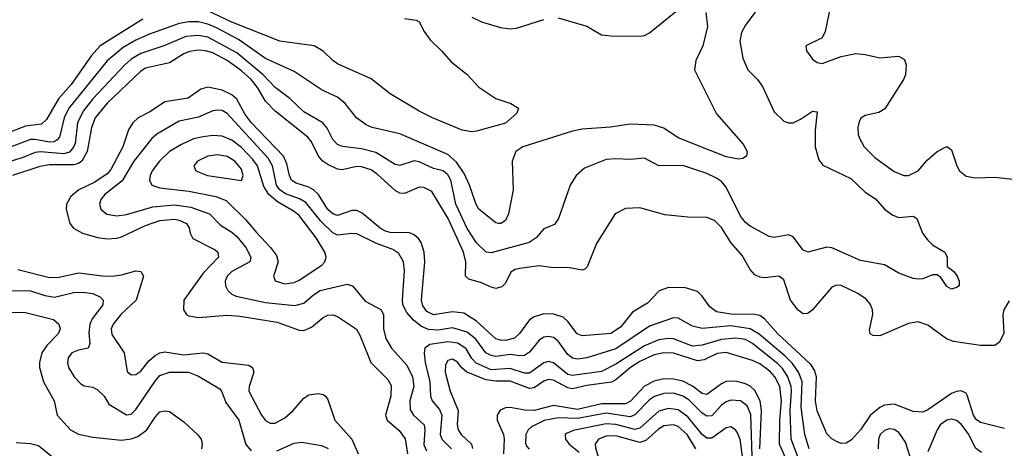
# Model space of a CAD drawing. Header units: inches. Extents: x 501365 to 657855, y 482276 to 547543.
# Tile 369 of 656: x 566745 to 570849, y 511792 to 513580. Entities that reach past the tile are written whole.
import ezdxf

# ---------------------------------------------------------------- set-up
doc = ezdxf.new("R2010")
doc.units = ezdxf.units.IN
doc.header["$MEASUREMENT"] = 0
doc.layers.add('A5561', color=7, linetype='Continuous')
doc.layers.add('A5571', color=7, linetype='Continuous')

msp = doc.modelspace()

# ---------------------------------------------------------------- linework, layer by layer
at = {"layer": 'A5561', "color": 5}
for points, elevation in [([(570000, 513789.1), (569982.6, 513770), (569947.6, 513712.4), (569930, 513697.7), (569866.3, 513670), (569810, 513609.7), (569770, 513556.3), (569754.5, 513525.5), (569746.8, 513490), (569759.5, 513419.5), (569780.2, 513370), (569820.8, 513330), (569841.2, 513301.2), (569890, 513194.9), (569930, 513157.1), (569950, 513148.8), (569970, 513150.1), (569997.3, 513162.7), (570000, 513164.6)], 1960), ([(568990, 513586.8), (569110, 513553.2), (569170, 513516.6), (569210, 513511.6), (569330.2, 513510.2), (569350, 513513.2), (569370, 513524.5), (569510, 513636.8)], 1940), ([(569605.5, 513610), (569611.6, 513551.6), (569593.2, 513470), (569563.2, 513410), (569558.3, 513370), (569650, 513187.7), (569760.9, 513060.9), (569777.3, 513030), (569774.8, 513010), (569759, 513001), (569742, 512998), (569690, 513007.4), (569490, 513087), (569430, 513127.2), (569390, 513140.2), (569290, 513144), (569208.3, 513131.7), (569090, 513122.8), (569050, 513114.9), (568842, 513050), (568814, 513030), (568798.5, 512990), (568802.6, 512870), (568782.6, 512770), (568770, 512742.9), (568750.9, 512729.1), (568741.2, 512730), (568730, 512732.2), (568659.4, 512790), (568648.3, 512808.3), (568620.4, 512890), (568597.7, 512937.7), (568565.5, 512985.5), (568530, 513017.6), (568330, 513103.7), (568214.5, 513130), (568190, 513140.6), (568148.7, 513170), (568101.6, 513230), (568070, 513257), (568006.2, 513286.2), (567890, 513363.7), (567770, 513418.4), (567656.8, 513496.8), (567565.7, 513545.7), (567530, 513560.6), (567490, 513570.2), (567450, 513570.5), (567410, 513564), (567282.2, 513517.8), (567230, 513494), (567177, 513463), (567110, 513408.4), (566950.4, 513210), (566931, 513170), (566911.7, 513090), (566901.7, 513078.3), (566889.4, 513070.6), (566870, 513069.3), (566810, 513080.2), (566790, 513079.5), (566710, 513049.9)], 1940), ([(568350, 513584.9), (568397.5, 513577.5), (568410, 513570.5), (568431.3, 513530), (568456.2, 513496.2), (568503.8, 513450), (568543.4, 513403.4), (568610, 513350.7), (568658.8, 513298.8), (568730, 513250.7), (568792, 513230), (568824.7, 513210), (568818, 513190), (568770, 513148.4), (568650, 513114.3), (568630, 513111.6), (568590, 513119.6), (568466.6, 513170), (568410, 513198.5), (568290, 513269.8), (568210, 513333.6), (568070, 513395.8), (568050, 513409.1), (568010, 513447.9), (567972.6, 513470), (567830, 513489.4), (567630, 513569.1), (567530, 513616.6)], 1920), ([(568630.3, 513590), (568670.4, 513570), (568750, 513547.1), (568790, 513541.6), (568815.8, 513544.2), (568930, 513579.8)], 1940), ([(567258, 513582), (567081.3, 513470), (567044.6, 513430), (566959.5, 513310), (566906.7, 513250), (566857.3, 513162.7), (566836.6, 513143.4), (566770, 513135.8), (566690, 513104.7)], 1920), ([(570000, 512634), (569970, 512674.8), (569950, 512682.4), (569890, 512671.6), (569870, 512675.5), (569790, 512718.4), (569770, 512734), (569750, 512760.9), (569690, 512881), (569670, 512904.7), (569650, 512919.2), (569610, 512937.6), (569510, 512971.1), (569410, 512970.7), (569350, 513002.3), (569290, 512996.8), (569230, 512999.8), (569190, 512996.5), (569099.2, 512960.8), (569064.9, 512930), (569039.5, 512890), (568991.3, 512750), (568974.7, 512725.3), (568930, 512707.3), (568897.6, 512670), (568869.1, 512650.9), (568710, 512607.3), (568690, 512610.6), (568650, 512649.3), (568610, 512709.3), (568562.9, 512810), (568542.2, 512910), (568530, 512932.7), (568510, 512949.4), (568470, 512958.4), (568410, 512987.5), (568390, 512991.4), (568330, 512971.9), (568310, 512976.2), (568230, 513025.1), (568170, 513041.3), (568090.4, 513050.4), (568070, 513059.5), (568050, 513079.8), (568026.6, 513126.6), (568009.2, 513149.2), (567930, 513195.7), (567870.9, 513250.9), (567810, 513297.5), (567760.9, 513350), (567650, 513441.6), (567530, 513506.6), (567490, 513514.3), (567438.3, 513510), (567350, 513472.2), (567250, 513438.5), (567210, 513414.9), (567182.9, 513390), (567050.5, 513250), (567010, 513198.3), (566985.8, 513150), (566976.1, 513063.9), (566970, 513047.5), (566953.1, 513026.9), (566930, 513019.6), (566832, 513028), (566810, 513025.7), (566756, 513004), (566610, 512960.7)], 1960), ([(570000, 512360.8), (569990, 512368.2), (569958.8, 512410), (569930, 512495.4), (569910, 512510.6), (569850, 512503.9), (569830, 512505.4), (569810, 512515.5), (569790, 512538), (569756.7, 512596.7), (569710, 512650.6), (569670, 512713.6), (569642.1, 512742.1), (569610, 512755.1), (569530, 512756.2), (569433.9, 512766.1), (569330, 512795.5), (569270, 512792), (569227.4, 512770), (569150, 512646.3), (569111.4, 512548.6), (569100.7, 512539.3), (569090, 512535.3), (569030, 512546.1), (568970, 512545), (568910, 512553.1), (568830, 512542.5), (568810, 512537.4), (568793.1, 512526.9), (568770, 512481.5), (568754.6, 512465.4), (568730, 512459.3), (568710, 512464.5), (568670, 512482.4), (568618, 512498), (568603.7, 512510), (568604.3, 512570), (568595, 512610), (568531.1, 512751.1), (568463.8, 512863.8), (568430, 512879.4), (568410, 512880.9), (568350, 512855.3), (568330, 512856), (568310, 512867), (568235.7, 512935.7), (568210, 512953.3), (568170, 512965.9), (568150, 512967.1), (568090, 512953.2), (568070, 512956), (568030, 512975.5), (568008.8, 512990), (567990.8, 513010), (567961.3, 513070), (567946.9, 513090), (567810, 513197.8), (567770, 513239.9), (567736.7, 513296.8), (567709.6, 513330), (567670, 513366.1), (567610, 513409.3), (567550, 513440.8), (567520.5, 513450), (567490, 513453.1), (567453.5, 513446.5), (567430, 513437.1), (567370, 513399), (567270, 513377.1), (567250, 513364.3), (567110, 513231.1), (567060.3, 513170), (567044.2, 513130), (567027, 513030), (567004.8, 512990), (566990, 512979.8), (566970, 512974.1), (566870, 512974.1), (566830, 512967.1), (566715.6, 512930)], 1980), ([(570000, 512181.9), (569904.8, 512270), (569850, 512332.2), (569830, 512345.7), (569810, 512350.6), (569710, 512351.1), (569650, 512361.9), (569621.9, 512381.9), (569590, 512426.4), (569570, 512446), (569521.1, 512461.1), (569450, 512462.4), (569411.5, 512448.5), (569362.1, 512397.9), (569300.2, 512359.8), (569250, 512297.1), (569209, 512271), (569090, 512261.5), (569069.2, 512270), (569030, 512321), (569010, 512339.3), (568971.1, 512351.1), (568930, 512352.8), (568890, 512341.2), (568870, 512327.7), (568828.9, 512271.1), (568807.9, 512252.1), (568770, 512242.3), (568750, 512242.8), (568730, 512249.5), (568650, 512322.8), (568596, 512356), (568550, 512361.9), (568470, 512349.2), (568442.4, 512362.4), (568425.9, 512385.9), (568419.9, 512410), (568433.5, 512570), (568431.8, 512610), (568419.3, 512650), (568407.5, 512667.5), (568390, 512682.4), (568370, 512690.4), (568290, 512692.2), (568270, 512697.9), (568248.3, 512710), (568173.5, 512773.5), (568150, 512783.9), (568130, 512783.4), (568070, 512763.5), (568050, 512769.9), (568030, 512788.5), (567990.7, 512850), (567970.4, 512870.4), (567950, 512881.5), (567897.4, 512897.4), (567878.6, 512910), (567869.7, 512929.7), (567859.2, 512979.2), (567844.7, 513010), (567710, 513150.3), (567684.6, 513184.6), (567650, 513247.9), (567630, 513266), (567590, 513285.5), (567530, 513297.9), (567500.2, 513290), (567447.4, 513252.6), (567350, 513236.6), (567290, 513196.7), (567239.4, 513170), (567217.3, 513150), (567199.5, 513120.5), (567175.7, 513050), (567125.2, 512954.8), (567110, 512936.3), (567058.5, 512901.5), (566992.3, 512870), (566957.9, 512842.1), (566939.8, 512810), (566938.5, 512790), (566954.8, 512730), (566970.2, 512710), (567007.2, 512690), (567070, 512671.1), (567110, 512666.2), (567150, 512668.4), (567170, 512674.3), (567270, 512721.7), (567330, 512742.4), (567390, 512747.7), (567410, 512744.1), (567441.3, 512730), (567452.1, 512712.1), (567455.3, 512690), (567466.9, 512666.9), (567559.7, 512619.7), (567571.9, 512610), (567573.9, 512590), (567510, 512523.2), (567430.1, 512410), (567428.3, 512370), (567441.2, 512350), (567450, 512344.5), (567490, 512338.3), (567610, 512347.3), (567663.3, 512343.3), (567818.7, 512318.7), (567910, 512284.8), (567930, 512284), (567962.1, 512297.9), (568010, 512337.3), (568030, 512347.3), (568050, 512348.6), (568070, 512341.5), (568148.6, 512288.6), (568163.7, 512263.7), (568208.9, 512150), (568279.3, 512079.3), (568293.7, 512053.7), (568292.3, 512010), (568270.7, 511930), (568277.6, 511910), (568327.1, 511867.1), (568351.5, 511831.5), (568361.9, 511770)], 2020), ([(570000, 512089.2), (569992.1, 512110), (569966.3, 512146.3), (569936.4, 512176.4), (569828.2, 512268.2), (569790, 512290), (569710, 512302.7), (569590, 512292), (569550, 512302.3), (569490, 512335), (569470, 512336.8), (569370, 512301.9), (569230, 512206.8), (569110, 512169.1), (569070, 512164.3), (569050, 512168.6), (569030, 512183.8), (568990, 512239.6), (568970, 512254.6), (568950, 512258.8), (568930, 512255.4), (568910, 512242.8), (568870, 512193.5), (568850, 512179.9), (568830, 512177.9), (568790, 512183.1), (568730, 512175.4), (568710, 512178.7), (568689, 512190), (568647.3, 512247.3), (568610, 512276.8), (568550, 512294.2), (568490, 512285.5), (568450, 512287.9), (568420.4, 512300.4), (568386.2, 512326.2), (568358.4, 512358.4), (568342.7, 512390), (568340.5, 512410), (568350, 512534), (568344.5, 512570), (568325.1, 512605.1), (568301.1, 512621.1), (568230, 512647.1), (568150, 512686.7), (568130, 512688.5), (568070, 512681.1), (568050, 512691.2), (568000.1, 512740.1), (567937.4, 512817.4), (567912.3, 512832.3), (567853.9, 512853.9), (567830.3, 512870), (567815.7, 512890), (567799.2, 512970), (567781.7, 513001.7), (567610, 513188.7), (567590, 513200.4), (567570, 513202.9), (567550, 513199.1), (567490, 513172.7), (567410, 513155.8), (567317.2, 513102.8), (567296, 513084), (567221.6, 512990), (567172.9, 512907.1), (567100.9, 512850), (567084.2, 512830), (567077.4, 512810), (567082.9, 512790), (567109.2, 512769.2), (567150, 512761.1), (567190, 512766.6), (567301, 512799), (567390, 512807.4), (567458.5, 512798.5), (567536, 512770), (567582.2, 512722.2), (567630, 512693.6), (567650, 512675.7), (567688.6, 512630), (567708.9, 512590), (567704, 512570), (567630, 512529.9), (567609.5, 512510), (567601.7, 512490), (567602.6, 512470), (567612.8, 512450), (567630, 512434.8), (567647, 512427), (567770, 512399.7), (567891.6, 512388.4), (567930, 512397.9), (567970, 512432.9), (567998.5, 512450), (568110, 512476.3), (568132.3, 512470), (568186, 512406), (568250.7, 512370.7), (568262, 512350), (568261.5, 512290), (568271.4, 512250), (568295.5, 512210), (568358.7, 512138.7), (568382.9, 512090), (568387.6, 512050), (568371.3, 511990), (568373.3, 511953.3), (568387.5, 511930), (568431.4, 511890), (568434.5, 511870), (568430, 511807.6), (568441.5, 511781.5)], 2040), ([(566737.9, 512537.9), (566870, 512505.2), (566910, 512505.6), (566990, 512523.9), (567090, 512511.1), (567130.5, 512510.5), (567170, 512515.3), (567230, 512531.8), (567250.3, 512530), (567261.5, 512510), (567230.6, 512410), (567166.8, 512350), (567134.6, 512310), (567126.3, 512290), (567130, 512266.7), (567180.5, 512190), (567192.9, 512112.9), (567210, 512098.9), (567230, 512100.7), (567250, 512114.4), (567283.4, 512156.6), (567310, 512179.6), (567330, 512190.5), (567350, 512194.4), (567430, 512182.2), (567510.4, 512190.4), (567530, 512186.4), (567590, 512151.2), (567699.1, 512139.1), (567715.8, 512130), (567721.1, 512110), (567701.3, 512050), (567700.6, 512030), (567753, 511930), (567770, 511908.3), (567790, 511897.1), (567810, 511897.4), (567850, 511919.2), (567885.9, 511950), (567930, 512001.8), (567950, 512014.8), (567990, 512020.7), (568010, 512016.9), (568020.3, 512010), (568030, 511995.5), (568059.1, 511910), (568130.1, 511830), (568156.2, 511770)], 1980), ([(566700.4, 512450), (566790, 512449.3), (566850, 512428.9), (566890, 512423), (566970, 512441.5), (567010, 512443.6), (567050, 512437.8), (567082.3, 512422.3), (567093.8, 512410), (567092.6, 512390), (567047.7, 512332.3), (567037.8, 512310), (567033.4, 512273.4), (567037.7, 512230), (567030.2, 512210), (566990, 512202), (566962.4, 512190), (566947.1, 512170), (566944.8, 512150), (566948.7, 512130), (566971.9, 512090), (567000.8, 512060.8), (567013.6, 512053.6), (567050, 512047.2), (567070, 512036.1), (567096.9, 512010), (567117, 511977), (567190, 511932.4), (567210, 511935), (567230, 511953.7), (567310, 512073), (567330, 512095.4), (567370, 512110.1), (567449.2, 512109.2), (567490, 512093.8), (567580, 512040), (567588.4, 512028.4), (567604.1, 511984.1), (567658.8, 511910), (567688.2, 511808.2), (567710, 511781.6)], 1960), ([(566690, 512359.6), (566770, 512358.8), (566886, 512330), (566908.9, 512310), (566914.4, 512290), (566906.4, 512270), (566858.9, 512221.1), (566837.7, 512190), (566827.7, 512150), (566828.1, 512130), (566844.8, 512070), (566889.4, 511990), (566901.3, 511930), (566956.5, 511870), (566991, 511851), (567050, 511838.3), (567170, 511826.8), (567210, 511831.4), (567238.1, 511841.9), (567275.4, 511870), (567310, 511922), (567330, 511944), (567350, 511949.1), (567370, 511945.2), (567430, 511903.1), (567487, 511850), (567501.7, 511830), (567506.3, 511810), (567503.2, 511790)], 1940), ([(569991.5, 511750), (569960.6, 511830), (569957.4, 511950), (569962.6, 512030), (569961.1, 512050), (569947, 512090), (569924.5, 512124.5), (569905, 512145), (569799.6, 512230), (569770, 512245.9), (569730, 512252.2), (569670, 512246.6), (569590, 512223), (569550, 512218.5), (569470, 512248.4), (569450, 512250.6), (569410, 512245), (569350, 512219.6), (569230, 512143.9), (569170, 512113.1), (569050, 512095.9), (569030, 512099.8), (568970, 512149.1), (568950, 512154.7), (568930, 512148.6), (568870, 512105.6), (568850, 512105.6), (568790, 512124.7), (568710, 512119.8), (568647.4, 512147.4), (568630, 512166.6), (568606.7, 512206.7), (568571, 512231), (568530, 512236.9), (568454.5, 512225.5), (568434.6, 512210), (568431.1, 512188.9), (568435.5, 512150), (568454.8, 512070), (568458.1, 512010), (568465, 511990), (568494.6, 511954.6), (568505.5, 511930), (568498.5, 511850), (568504.9, 511830), (568545.1, 511790)], 2060), ([(569946.5, 511730), (569911.9, 511810), (569913.3, 511910), (569920.2, 511990), (569913.5, 512050), (569893, 512090), (569873.2, 512113.2), (569830, 512144.8), (569799.2, 512159.2), (569690, 512191.5), (569652.7, 512187.3), (569598.4, 512161.6), (569570, 512157.7), (569470, 512189.1), (569430, 512190.8), (569390, 512182.1), (569330, 512153.8), (569291, 512129), (569230, 512077.6), (569211.6, 512068.4), (569110, 512054.3), (569050, 512040.4), (569030, 512044.5), (568970, 512077.2), (568950, 512079.4), (568930, 512071.7), (568890, 512044.2), (568870, 512042.2), (568790, 512072.7), (568730, 512072), (568690, 512077.7), (568609.2, 512109.2), (568587.9, 512127.9), (568570, 512152.2), (568550, 512164.5), (568530, 512159), (568519.8, 512140.2), (568518.5, 512110), (568539, 512030), (568572.8, 511950), (568569, 511890), (568572.6, 511870), (568586.1, 511850), (568628.6, 511810), (568632.1, 511792.1)], 2080), ([(569830.4, 511790), (569836.8, 511950), (569831.8, 511990), (569810, 512033.4), (569790, 512051.4), (569770, 512061.9), (569730, 512072.4), (569690, 512070.9), (569670, 512061.5), (569610, 512016.6), (569590, 512020.3), (569550, 512051.2), (569510, 512071.9), (569470, 512080.4), (569430, 512081.4), (569390, 512072), (569350, 512051.2), (569291, 511989), (569270, 511977.7), (569170, 511977.9), (569070, 511954.5), (568970, 511971), (568890, 511949.7), (568851.2, 511951.2), (568790, 511962.6), (568770, 511960.7), (568748.6, 511951.4), (568735.3, 511930), (568735.9, 511910), (568762.2, 511850), (568765.3, 511830), (568761.8, 511770)], 2120), ([(569798.4, 511758.4), (569793.2, 511933.2), (569778.1, 511970), (569750, 511990.3), (569710, 511993.2), (569690, 511986.5), (569670, 511971.8), (569630, 511928.4), (569610, 511927), (569590, 511938.9), (569534, 511994), (569510, 512009.3), (569470, 512022.2), (569430, 512021.4), (569391.7, 512008.3), (569370, 511994.7), (569310, 511931.7), (569290, 511924.3), (569190, 511938.3), (569070, 511916.4), (568990, 511919.7), (568932, 511908), (568878.7, 511881.3), (568864.8, 511870), (568855.3, 511850), (568853.3, 511813.2), (568859.8, 511799.8), (568869.3, 511789.3)], 2140), ([(569760.1, 511750), (569749, 511829), (569737.4, 511857.4), (569728.9, 511868.9), (569710, 511881.5), (569690, 511878), (569630, 511835.3), (569610, 511834.8), (569590, 511849.9), (569530, 511924.3), (569490, 511952.9), (569450, 511958.8), (569410, 511947.7), (569330, 511876.5), (569310, 511870.2), (569230, 511891.7), (569190, 511894.7), (569052.8, 511867.2), (569025.2, 511854.8), (569019.3, 511850), (569020.5, 511830), (569036.2, 511810), (569077, 511777)], 2160), ([(569563.7, 511790), (569527.6, 511850), (569490, 511884), (569470, 511890.9), (569430, 511885.6), (569407.6, 511872.4), (569355, 511825), (569330, 511816.9), (569230, 511845), (569190, 511842.7), (569157.6, 511830), (569144.6, 511810), (569146, 511794), (569175.2, 511695.2)], 2180), ([(567817.5, 511782.5), (567890, 511814.5), (567921.4, 511818.6), (568003.5, 511803.5), (568031.6, 511791.6)], 1960), ([(566730, 511816.8), (566790, 511812.6), (566823.9, 511803.9), (566890.1, 511750.1)], 1920)]:
    msp.add_lwpolyline(points, dxfattribs=dict(at, elevation=elevation))
for points, elevation in [([(567550, 513096.4), (567510, 513091.1), (567470, 513082.1), (567420.4, 513059.6), (567370, 513029.9), (567327.8, 512990), (567297.9, 512950), (567288.9, 512930), (567286.6, 512910), (567296.5, 512890), (567330, 512878.1), (567450, 512864.1), (567563, 512843), (567605.5, 512825.5), (567687.1, 512747.1), (567731.8, 512691.8), (567790.8, 512630), (567815.8, 512595.8), (567823.4, 512570), (567803.2, 512510), (567810.9, 512490.9), (567850, 512478.4), (567890, 512484.2), (567910, 512493.1), (568004.1, 512555.9), (568017.3, 512570), (568020, 512580), (568022.3, 512590), (568016.7, 512610), (567981.3, 512670), (567910, 512763.1), (567890, 512779.4), (567819.5, 512819.5), (567783.3, 512850), (567763.4, 512883.4), (567736.1, 512970), (567717.2, 512997.2), (567670, 513047), (567630, 513077.8), (567590, 513094)], 2060), ([(567570, 513015.6), (567530.1, 513009.9), (567486.9, 512990), (567471.4, 512970), (567478.9, 512950), (567528.2, 512930), (567670, 512909.2), (567677, 512930), (567670, 512956.5), (567642.7, 512990), (567610, 513009.3)], 2080)]:
    msp.add_lwpolyline(points, close=True, dxfattribs=dict(at, elevation=elevation))
at = {"layer": 'A5571', "color": 5}
for points, elevation in [([(570122.9, 513630), (570103.2, 513530), (570090, 513504.2), (570022.8, 513470), (570024.9, 513450), (570050, 513415.5), (570070, 513401.1), (570090, 513396.9), (570170, 513425.9), (570230, 513437.9), (570270, 513434.6), (570330, 513421.1), (570408, 513428), (570433.6, 513413.6), (570440.8, 513390), (570437.6, 513350), (570429.2, 513330), (570352, 513208), (570326.9, 513193.1), (570270, 513179.4), (570253.1, 513170), (570244.5, 513155.5), (570238.6, 513130), (570240.9, 513100.9), (570245.2, 513085.2), (570265.7, 513050), (570310, 513004.6), (570390, 512946.5), (570430, 512930.3), (570450.3, 512930.3), (570489.7, 512950), (570526.9, 512993.1), (570569.8, 513030), (570610, 513050.3), (570630, 513037.3), (570651.2, 512970), (570662.4, 512950), (570690, 512927.1), (570730, 512920.7), (570810, 512922.8), (570910, 512911.6)], 1980), ([(570000, 513164.6), (570050, 513198), (570070, 513194.8), (570061.6, 513118.4), (570061.7, 513050), (570075.7, 512995.7), (570092.7, 512972.7), (570210, 512918), (570270, 512861), (570312.1, 512832.1), (570350.2, 512790), (570384.8, 512764.8), (570410, 512755.2), (570470, 512760.8), (570485.3, 512750), (570508.9, 512690), (570530, 512660.4), (570550, 512640.3), (570602, 512610), (570610.8, 512589.2), (570611.3, 512550), (570638.8, 512530), (570653.4, 512510), (570660.7, 512490), (570661, 512470), (570650, 512462.7), (570630, 512456), (570610, 512467), (570584.8, 512504.8), (570570, 512515.3), (570550, 512516), (570510, 512499.6), (570490, 512497), (570470, 512500.7), (570410, 512522.6), (570350, 512557.2), (570250, 512574.9), (570130, 512627.9), (570110, 512630.6), (570030, 512609.7), (570010, 512620.5), (570000, 512634)], 1960), ([(570870, 512408), (570846.8, 512370), (570843.7, 512350), (570847.3, 512272.7), (570830, 512234.3), (570810, 512221.7), (570750, 512220.7), (570637.5, 512237.5), (570608.2, 512248.2), (570530, 512306.3), (570490, 512319.8), (570450, 512313.2), (570330, 512260.9), (570302.4, 512262.4), (570289.8, 512269.8), (570287, 512287), (570301, 512350), (570300.7, 512370), (570292.3, 512392.3), (570273.9, 512413.9), (570238.3, 512438.3), (570170, 512470.7), (570150, 512472.8), (570130, 512463.9), (570050, 512369.8), (570030, 512354), (570010, 512353.5), (570000, 512360.8)], 1980), ([(570850, 511875.2), (570750, 511899.7), (570732.3, 511912.3), (570720.6, 511930), (570694.6, 512014.6), (570690, 512022), (570670, 512031.8), (570650, 512029.9), (570630, 512021.4), (570530, 511952.2), (570510, 511943.6), (570470, 511945.7), (570390, 511976.4), (570350, 511972.2), (570330, 511962.7), (570290.4, 511929.6), (570250, 511869.8), (570212.9, 511827.1), (570190, 511813.8), (570170, 511812.2), (570150, 511820.2), (570130, 511831.6), (570110, 511853.3), (570070, 511948.2), (570062.6, 511990), (570066.1, 512090), (570058.7, 512118.7), (570042.5, 512142.5), (570000, 512181.9)], 2020), ([(570035.5, 511790), (570018.1, 511850), (570003.3, 511963.3), (570007.3, 512070), (570000, 512089.2)], 2040), ([(570754.5, 511774.5), (570730, 511792.7), (570701.4, 511850), (570670, 511892.5), (570650, 511908.3), (570630, 511913.6), (570610, 511909.9), (570582.7, 511890), (570569.1, 511870), (570530, 511778.3)], 2040), ([(570456.4, 511756.4), (570437.7, 511817.7), (570410, 511858.5), (570390, 511870.4), (570370, 511873.2), (570350, 511867.2), (570331.8, 511850), (570325, 511830), (570323.5, 511790)], 2040)]:
    msp.add_lwpolyline(points, dxfattribs=dict(at, elevation=elevation))

doc.saveas('drawing.dxf')
